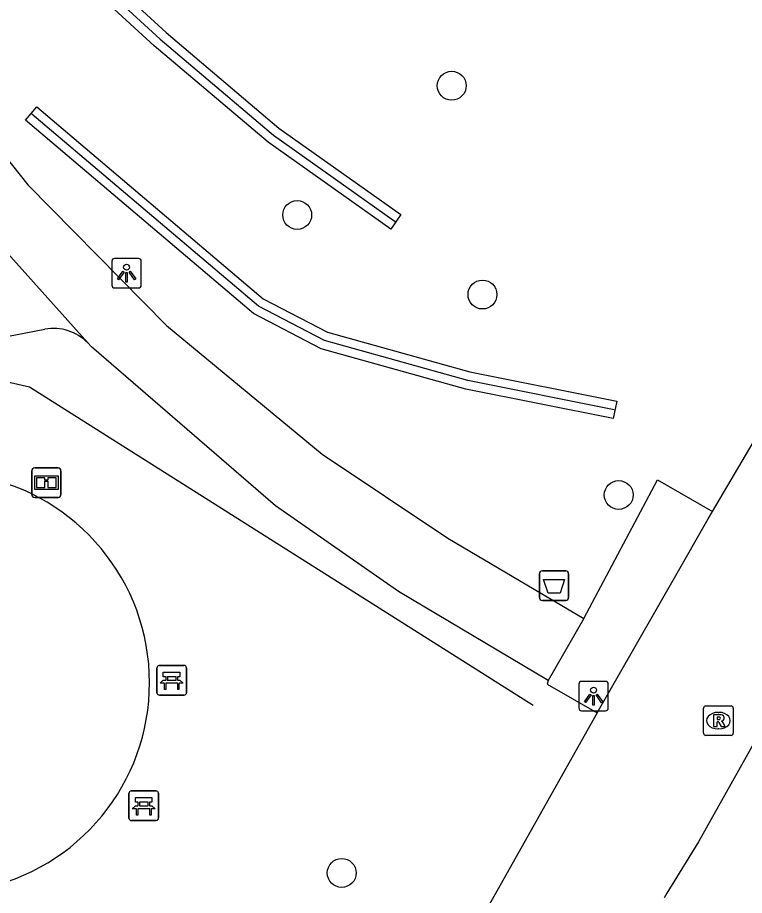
# Model space of a CAD drawing. Extents: x 159040 to 160094, y 381214 to 382518.
# Drawn here: x 159222.96 to 159247.56, y 381636.65 to 381666.38 of the extents above; entities that cross this region are included whole.
import ezdxf

# ---------------------------------------------------------------- set-up
doc = ezdxf.new("R2010")
doc.units = 0
for name, color, linetype in [('IMGEO_Afvalbak', 7, 'Continuous'), ('IMGEO_Bank', 7, 'Continuous'), ('IMGEO_Boom', 7, 'Continuous'), ('IMGEO_Groenvoorziening', 7, 'Continuous'), ('IMGEO_Hek', 7, 'Continuous'), ('IMGEO_Informatiebord', 7, 'Continuous'), ('IMGEO_Lichtpunt', 7, 'Continuous'), ('IMGEO_Rijbaan_lokaal_open', 7, 'Continuous'), ('IMGEO_Rioolput', 7, 'Continuous'), ('IMGEO_Voetpad_gesloten', 7, 'Continuous'), ('IMGEO_Voetpad_open', 7, 'Continuous')]:
    doc.layers.add(name, color=color, linetype=linetype)

msp = doc.modelspace()

# ---------------------------------------------------------------- linework, layer by layer
at = {"layer": 'IMGEO_Afvalbak'}
for p, q in [((159240.721, 381647.638), (159241.511, 381647.638)), ((159241.511, 381647.638), (159240.721, 381647.638)), ((159240.621, 381646.738), (159240.621, 381647.538)), ((159240.621, 381647.538), (159240.621, 381646.738)), ((159241.611, 381647.538), (159241.611, 381646.738)), ((159241.611, 381646.738), (159241.611, 381647.538)), ((159241.511, 381646.638), (159240.721, 381646.638)), ((159240.721, 381646.638), (159241.511, 381646.638))]:
    msp.add_line(p, q, dxfattribs=at)
msp.add_lwpolyline([(159240.764, 381647.352), (159241.468, 381647.352), (159241.319, 381646.882), (159240.913, 381646.882), (159240.764, 381647.352)], dxfattribs=at)
for centre, start, end in [((159240.721, 381647.538), 90, 180), ((159240.721, 381647.538), 90, 180), ((159241.511, 381647.538), 0, 90), ((159241.511, 381647.538), 360, 90), ((159240.721, 381646.738), 180, 270), ((159240.721, 381646.738), 180, 270), ((159241.511, 381646.738), 270, 0), ((159241.511, 381646.738), 270, 0)]:
    msp.add_arc(centre, 0.1, start, end, dxfattribs=at)
at = {"layer": 'IMGEO_Bank'}
for p, q in [((159227.678, 381643.51), (159227.678, 381644.351)), ((159227.678, 381644.351), (159227.678, 381643.51)), ((159227.753, 381644.435), (159228.594, 381644.435)), ((159228.594, 381644.435), (159227.753, 381644.435)), ((159228.678, 381644.36), (159228.678, 381643.519)), ((159228.678, 381643.519), (159228.678, 381644.36)), ((159228.319, 381644.053), (159228.037, 381644.053)), ((159228.375, 381643.833), (159227.982, 381643.833)), ((159227.987, 381643.941), (159227.987, 381644.047)), ((159228.031, 381644.047), (159228.031, 381643.941)), ((159228.037, 381643.935), (159228.319, 381643.935)), ((159228.325, 381643.941), (159228.325, 381644.047)), ((159228.369, 381644.047), (159228.369, 381643.941)), ((159228.603, 381643.435), (159227.762, 381643.435)), ((159227.762, 381643.435), (159228.603, 381643.435)), ((159226.806, 381640.188), (159227.647, 381640.188)), ((159227.647, 381640.188), (159226.806, 381640.188)), ((159226.731, 381639.263), (159226.731, 381640.104)), ((159226.731, 381640.104), (159226.731, 381639.263)), ((159227.731, 381640.113), (159227.731, 381639.272)), ((159227.731, 381639.272), (159227.731, 381640.113)), ((159227.04, 381639.694), (159227.04, 381639.8)), ((159227.084, 381639.8), (159227.084, 381639.694)), ((159227.372, 381639.806), (159227.09, 381639.806)), ((159227.09, 381639.688), (159227.372, 381639.688)), ((159227.378, 381639.694), (159227.378, 381639.8)), ((159227.422, 381639.8), (159227.422, 381639.694)), ((159227.428, 381639.586), (159227.035, 381639.586)), ((159227.656, 381639.188), (159226.815, 381639.188)), ((159226.815, 381639.188), (159227.656, 381639.188))]:
    msp.add_line(p, q, dxfattribs=at)
for points in [[(159227.981, 381644.053), (159227.895, 381644.053), (159227.895, 381644.214), (159228.458, 381644.214), (159228.458, 381644.053), (159228.375, 381644.053)], [(159227.925, 381643.833), (159227.783, 381643.833), (159227.895, 381643.935), (159227.981, 381643.935)], [(159227.975, 381643.826), (159227.975, 381643.619), (159227.932, 381643.619), (159227.932, 381643.826)], [(159228.375, 381643.935), (159228.458, 381643.935), (159228.57, 381643.833), (159228.431, 381643.833)], [(159228.425, 381643.826), (159228.425, 381643.619), (159228.381, 381643.619), (159228.381, 381643.826)], [(159227.034, 381639.806), (159226.948, 381639.806), (159226.948, 381639.967), (159227.511, 381639.967), (159227.511, 381639.806), (159227.428, 381639.806)], [(159226.978, 381639.586), (159226.836, 381639.586), (159226.948, 381639.688), (159227.034, 381639.688)], [(159227.428, 381639.688), (159227.511, 381639.688), (159227.623, 381639.586), (159227.484, 381639.586)], [(159227.028, 381639.579), (159227.028, 381639.372), (159226.985, 381639.372), (159226.985, 381639.579)], [(159227.478, 381639.579), (159227.478, 381639.372), (159227.434, 381639.372), (159227.434, 381639.579)]]:
    msp.add_lwpolyline(points, dxfattribs=at)
for centre, radius, start, end in [((159227.756, 381644.357), 0.0779, 92.4484, 184.2845), ((159227.756, 381644.357), 0.0779, 92.4484, 184.2845), ((159228.6, 381644.357), 0.0779, 2.4484, 94.2845), ((159228.6, 381644.357), 0.0779, 2.4484, 94.2845), ((159227.98, 381644.046), 0.00671, 2.8957, 87.1043), ((159228.037, 381644.046), 0.00671, 92.8957, 177.1043), ((159228.319, 381644.046), 0.00671, 2.8957, 87.1043), ((159228.376, 381644.046), 0.00671, 92.8957, 177.1043), ((159227.925, 381643.826), 0.00671, 2.8957, 87.1043), ((159227.982, 381643.826), 0.00671, 92.8957, 177.1043), ((159227.98, 381643.942), 0.00671, 272.8957, 357.1043), ((159228.037, 381643.942), 0.00671, 182.8957, 267.1043), ((159228.319, 381643.942), 0.00671, 272.8957, 357.1043), ((159228.376, 381643.942), 0.00671, 182.8957, 267.1043), ((159228.374, 381643.826), 0.00671, 2.8957, 87.1043), ((159228.431, 381643.826), 0.00671, 92.8957, 177.1043), ((159227.756, 381643.513), 0.0779, 182.4484, 274.2845), ((159227.756, 381643.513), 0.0779, 182.4484, 274.2845), ((159228.6, 381643.513), 0.0779, 272.4484, 4.2845), ((159228.6, 381643.513), 0.0779, 272.4484, 4.2845), ((159226.809, 381640.11), 0.0779, 92.4484, 184.2845), ((159226.809, 381640.11), 0.0779, 92.4484, 184.2845), ((159227.653, 381640.11), 0.0779, 2.4484, 94.2845), ((159227.653, 381640.11), 0.0779, 2.4484, 94.2845), ((159227.033, 381639.799), 0.00671, 2.8957, 87.1043), ((159227.033, 381639.695), 0.00671, 272.8957, 357.1043), ((159227.09, 381639.799), 0.00671, 92.8957, 177.1043), ((159227.09, 381639.695), 0.00671, 182.8957, 267.1043), ((159227.372, 381639.799), 0.00671, 2.8957, 87.1043), ((159227.372, 381639.695), 0.00671, 272.8957, 357.1043), ((159227.429, 381639.799), 0.00671, 92.8957, 177.1043), ((159227.429, 381639.695), 0.00671, 182.8957, 267.1043), ((159226.978, 381639.579), 0.00671, 2.8957, 87.1043), ((159227.035, 381639.579), 0.00671, 92.8957, 177.1043), ((159227.427, 381639.579), 0.00671, 2.8957, 87.1043), ((159227.484, 381639.579), 0.00671, 92.8957, 177.1043), ((159226.809, 381639.266), 0.0779, 182.4484, 274.2845), ((159226.809, 381639.266), 0.0779, 182.4484, 274.2845), ((159227.653, 381639.266), 0.0779, 272.4484, 4.2845), ((159227.653, 381639.266), 0.0779, 272.4484, 4.2845)]:
    msp.add_arc(centre, radius, start, end, dxfattribs=at)
at = {"layer": 'IMGEO_Boom'}
for centre in [(159237.653, 381664.068), (159232.425, 381659.691), (159238.695, 381656.998), (159243.304, 381650.21), (159233.931, 381637.411)]:
    msp.add_circle(centre, 0.489, dxfattribs=at)
at = {"layer": 'IMGEO_Groenvoorziening'}
for points in [[(159235.936, 381659.704), (159235.589, 381659.215), (159231.441, 381662.158), (159227.59, 381665.415), (159220.136, 381672.253), (159218.409, 381674.141), (159216.951, 381676.247), (159215.786, 381678.527), (159211.827, 381687.866), (159212.379, 381688.1), (159216.33, 381678.781), (159217.467, 381676.555), (159218.879, 381674.515), (159220.56, 381672.677), (159227.986, 381665.865), (159231.809, 381662.632), (159235.936, 381659.704)], [(159243.237, 381653.383), (159243.119, 381652.795), (159238.131, 381653.796), (159233.234, 381655.164), (159230.943, 381656.352), (159223.228, 381662.9), (159223.617, 381663.357), (159231.279, 381656.854), (159233.456, 381655.726), (159238.271, 381654.38), (159243.237, 381653.383)]]:
    msp.add_lwpolyline(points, dxfattribs=at)
msp.add_arc((159220.309, 381643.853), 7.119, 283.5251, 81.6246, dxfattribs=at)
at = {"layer": 'IMGEO_Hek'}
for points in [[(159212.119, 381687.945), (159216.058, 381678.654), (159217.209, 381676.401), (159218.644, 381674.328), (159220.348, 381672.465), (159227.788, 381665.64), (159231.625, 381662.395), (159235.744, 381659.473)], [(159243.153, 381653.094), (159238.201, 381654.088), (159233.345, 381655.445), (159231.111, 381656.603), (159223.449, 381663.106)], [(159211.313, 381638.491), (159210.296, 381640.781), (159209.862, 381643.28), (159210.167, 381645.765), (159210.74, 381648.215), (159212.006, 381650.348), (159213.886, 381652.119), (159215.987, 381653.487), (159218.362, 381654.24), (159220.883, 381654.431), (159223.368, 381653.877), (159240.412, 381643.089)]]:
    msp.add_lwpolyline(points, dxfattribs=at)
at = {"layer": 'IMGEO_Informatiebord'}
for p, q in [((159223.442, 381650.228), (159223.442, 381651.028)), ((159223.442, 381651.028), (159223.442, 381650.228)), ((159223.542, 381651.128), (159224.332, 381651.128)), ((159224.332, 381651.128), (159223.542, 381651.128)), ((159224.432, 381651.028), (159224.432, 381650.228)), ((159224.432, 381650.228), (159224.432, 381651.028)), ((159224.332, 381650.128), (159223.542, 381650.128)), ((159223.542, 381650.128), (159224.332, 381650.128))]:
    msp.add_line(p, q, dxfattribs=at)
for points in [[(159223.543, 381650.86), (159224.331, 381650.86), (159224.331, 381650.396), (159223.543, 381650.396), (159223.543, 381650.86)], [(159223.608, 381650.795), (159223.608, 381650.461), (159223.883, 381650.461), (159223.884, 381650.674), (159223.988, 381650.675), (159223.989, 381650.461), (159224.266, 381650.461), (159224.266, 381650.795), (159223.99, 381650.795), (159223.99, 381650.715), (159223.884, 381650.715), (159223.884, 381650.795), (159223.608, 381650.795)]]:
    msp.add_lwpolyline(points, dxfattribs=at)
for centre, start, end in [((159223.542, 381651.028), 90, 180), ((159223.542, 381651.028), 90, 180), ((159224.332, 381651.028), 0, 90), ((159224.332, 381651.028), 360, 90), ((159223.542, 381650.228), 180, 270), ((159223.542, 381650.228), 180, 270), ((159224.332, 381650.228), 270, 0), ((159224.332, 381650.228), 270, 0)]:
    msp.add_arc(centre, 0.1, start, end, dxfattribs=at)
at = {"layer": 'IMGEO_Lichtpunt'}
for p, q in [((159226.152, 381658.124), (159226.152, 381657.317)), ((159226.152, 381658.124), (159226.152, 381657.317)), ((159227.054, 381658.219), (159226.246, 381658.219)), ((159227.054, 381658.219), (159226.246, 381658.219)), ((159227.148, 381657.317), (159227.148, 381658.124)), ((159227.148, 381657.317), (159227.148, 381658.124)), ((159226.246, 381657.223), (159227.054, 381657.223)), ((159226.246, 381657.223), (159227.054, 381657.223)), ((159241.956, 381643.804), (159241.956, 381642.997)), ((159241.956, 381643.804), (159241.956, 381642.997)), ((159242.858, 381643.899), (159242.05, 381643.899)), ((159242.858, 381643.899), (159242.05, 381643.899)), ((159242.952, 381642.997), (159242.952, 381643.804)), ((159242.952, 381642.997), (159242.952, 381643.804)), ((159242.05, 381642.903), (159242.858, 381642.903)), ((159242.05, 381642.903), (159242.858, 381642.903))]:
    msp.add_line(p, q, dxfattribs=at)
for points in [[(159226.526, 381657.788), (159226.565, 381657.76), (159226.377, 381657.498), (159226.339, 381657.525), (159226.526, 381657.788)], [(159226.628, 381657.74), (159226.675, 381657.74), (159226.675, 381657.418), (159226.628, 381657.418), (159226.628, 381657.74)], [(159226.738, 381657.76), (159226.776, 381657.787), (159226.963, 381657.525), (159226.924, 381657.497), (159226.738, 381657.76)], [(159242.33, 381643.468), (159242.369, 381643.44), (159242.181, 381643.178), (159242.143, 381643.205), (159242.33, 381643.468)], [(159242.542, 381643.44), (159242.58, 381643.467), (159242.767, 381643.205), (159242.728, 381643.177), (159242.542, 381643.44)], [(159242.432, 381643.42), (159242.479, 381643.42), (159242.479, 381643.098), (159242.432, 381643.098), (159242.432, 381643.42)]]:
    msp.add_lwpolyline(points, dxfattribs=at)
for centre in [(159226.651, 381657.922), (159242.455, 381643.602)]:
    msp.add_circle(centre, 0.0994, dxfattribs=at)
for centre, start, end in [((159226.246, 381658.124), 90, 180), ((159226.246, 381658.124), 90, 180), ((159227.054, 381658.124), 0, 90), ((159227.054, 381658.124), 0, 90), ((159226.246, 381657.317), 180, 270), ((159226.246, 381657.317), 180, 270), ((159227.054, 381657.317), 270, 0), ((159227.054, 381657.317), 270, 360), ((159242.05, 381643.804), 90, 180), ((159242.05, 381643.804), 90, 180), ((159242.858, 381643.804), 0, 90), ((159242.858, 381643.804), 0, 90), ((159242.05, 381642.997), 180, 270), ((159242.05, 381642.997), 180, 270), ((159242.858, 381642.997), 270, 0), ((159242.858, 381642.997), 270, 360)]:
    msp.add_arc(centre, 0.0946, start, end, dxfattribs=at)
at = {"layer": 'IMGEO_Rijbaan_lokaal_open'}
for points in [[(159246.484, 381649.656), (159251.495, 381658.176), (159254.442, 381662.43)], [(159242.58, 381642.834), (159245.24, 381647.48), (159246.334, 381649.405), (159246.484, 381649.656)], [(159250.159, 381645.899), (159250.029, 381645.71), (159248.972, 381643.759), (159246, 381638.47), (159244.937, 381636.725), (159244.844, 381636.563)], [(159242.58, 381642.834), (159238.678, 381635.897), (159228.535, 381617.951), (159225.157, 381611.993)]]:
    msp.add_lwpolyline(points, dxfattribs=at)
at = {"layer": 'IMGEO_Rioolput'}
for p, q in [((159246.179, 381642.144), (159246.179, 381642.996)), ((159246.254, 381643.07), (159247.106, 381643.07)), ((159247.18, 381642.996), (159247.18, 381642.144)), ((159246.667, 381642.85), (159246.692, 381642.85)), ((159246.69, 381642.29), (159246.665, 381642.29)), ((159247.106, 381642.07), (159246.254, 381642.07))]:
    msp.add_line(p, q, dxfattribs=at)
for points in [[(159246.179, 381642.144), (159246.179, 381642.996)], [(159246.254, 381643.07), (159247.106, 381643.07)], [(159247.18, 381642.996), (159247.18, 381642.144)], [(159246.768, 381642.768), (159246.516, 381642.77), (159246.516, 381642.37)], [(159246.694, 381642.689), (159246.64, 381642.689), (159246.64, 381642.608)], [(159246.64, 381642.608), (159246.692, 381642.608)], [(159246.516, 381642.37), (159246.64, 381642.37), (159246.64, 381642.532), (159246.651, 381642.532)], [(159246.698, 381642.503), (159246.769, 381642.37), (159246.909, 381642.37), (159246.844, 381642.496)], [(159247.106, 381642.07), (159246.254, 381642.07)]]:
    msp.add_lwpolyline(points, dxfattribs=at)
for centre, radius, start, end in [((159246.256, 381642.994), 0.0765, 91.552, 178.448), ((159246.256, 381642.994), 0.0765, 91.552, 178.448), ((159247.104, 381642.994), 0.0765, 1.552, 88.448), ((159247.104, 381642.994), 0.0765, 1.552, 88.448), ((159246.676, 381642.797), 0.19, 274.7715, 282.9687), ((159246.7, 381642.593), 0.0964, 77.0061, 93.1865), ((159246.714, 381642.65), 0.0378, 276.6634, 79.6772), ((159246.767, 381642.658), 0.109, 350.3612, 89.416), ((159246.765, 381642.658), 0.112, 277.5842, 350.9817), ((159246.65, 381642.479), 0.0533, 26.0293, 88.6989), ((159246.749, 381642.443), 0.108, 29.5134, 73.7905), ((159246.256, 381642.146), 0.0765, 181.552, 268.448), ((159246.256, 381642.146), 0.0765, 181.552, 268.448), ((159247.104, 381642.146), 0.0765, 271.552, 358.448), ((159247.104, 381642.146), 0.0765, 271.552, 358.448)]:
    msp.add_arc(centre, radius, start, end, dxfattribs=at)
for centre, major_axis, ratio, start_param, end_param in [((159246.666, 381642.57), (-0.387, 0.002), 0.722429, 4.712389, 7.853982), ((159246.691, 381642.57), (-0.39, 0.002), 0.717154, 1.570796, 4.712389)]:
    msp.add_ellipse(centre, major_axis=major_axis, ratio=ratio, start_param=start_param, end_param=end_param, dxfattribs=at)
at = {"layer": 'IMGEO_Voetpad_gesloten'}
for points in [[(159212.259, 381681.331), (159216.814, 381670.284), (159219.375, 381665.669), (159223.307, 381660.714), (159227.997, 381655.954), (159233.275, 381651.59), (159237.527, 381648.751), (159242.123, 381646.028)], [(159225.337, 381655.366), (159222.631, 381658.382)], [(159211.743, 381653.699), (159216.912, 381654.478), (159223.89, 381655.825)], [(159240.92, 381643.929), (159235.856, 381646.939), (159231.686, 381649.838), (159225.466, 381655.223), (159225.337, 381655.366)], [(159242.123, 381646.028), (159240.92, 381643.929)]]:
    msp.add_lwpolyline(points, dxfattribs=at)
msp.add_arc((159224.168, 381654.19), 1.659, 45.1654, 99.6357, dxfattribs=at)
at = {"layer": 'IMGEO_Voetpad_open'}
for points in [[(159242.123, 381646.028), (159244.618, 381650.723), (159246.484, 381649.656)], [(159240.92, 381643.929), (159240.882, 381643.806), (159242.58, 381642.834)]]:
    msp.add_lwpolyline(points, dxfattribs=at)

doc.saveas('drawing.dxf')
